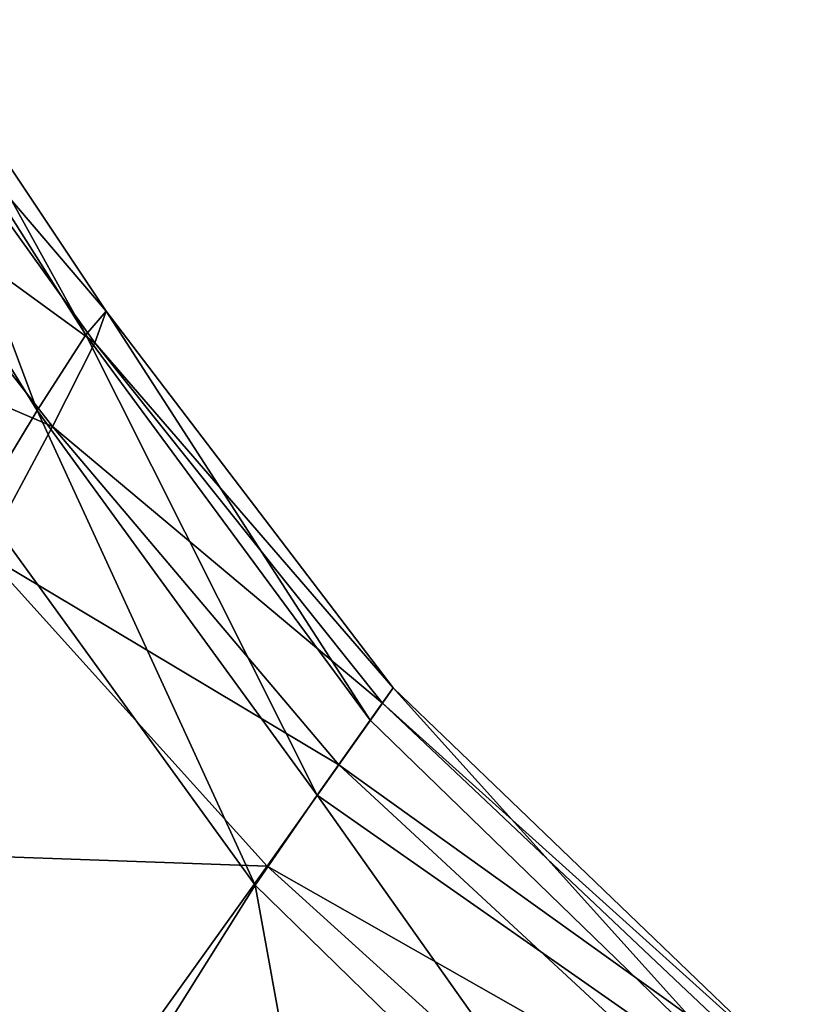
# Model space of a CAD drawing. Header units: millimetres. Extents: x 3 to 496, y 3 to 509.
# Tile 439 of 445: x 371 to 397, y 443 to 476. Entities that reach past the tile are written whole.
import ezdxf

# ---------------------------------------------------------------- set-up
doc = ezdxf.new("R2010")
doc.units = ezdxf.units.MM
doc.header["$LTSCALE"] = 25.4
doc.layers.get('0').update_dxf_attribs({"true_color": 0xff5454})

# ---------------------------------------------------------------- blocks, each defined once
blk = doc.blocks.new('FORM-M-9673.STL#1')
at = {"color": 0}
mesh = blk.add_polyface(dxfattribs=at)
corners = [(367.04, 475.635, 165.501), (373.528, 465.912, 165.386), (366.44, 474.206, 172.573)]
mesh.append_faces([[corners[k] for k in face] for face in [(0, 1, 2)]], dxfattribs={"color": 0})
mesh = blk.add_polyface(dxfattribs=at)
corners = [(367.04, 475.635, 165.501), (366.581, 475.019, 158.225), (372.852, 465.119, 158.282)]
mesh.append_faces([[corners[k] for k in face] for face in [(0, 1, 2)]], dxfattribs={"color": 0})
mesh = blk.add_polyface(dxfattribs=at)
corners = [(367.04, 475.635, 165.501), (372.852, 465.119, 158.282), (373.528, 465.912, 165.386)]
mesh.append_faces([[corners[k] for k in face] for face in [(0, 1, 2)]], dxfattribs={"color": 0})
mesh = blk.add_polyface(dxfattribs=at)
corners = [(366.581, 475.019, 158.225), (365.133, 472.452, 151.484), (371.223, 462.597, 151.591)]
mesh.append_faces([[corners[k] for k in face] for face in [(0, 1, 2)]], dxfattribs={"color": 0})
mesh = blk.add_polyface(dxfattribs=at)
corners = [(366.581, 475.019, 158.225), (371.223, 462.597, 151.591), (372.852, 465.119, 158.282)]
mesh.append_faces([[corners[k] for k in face] for face in [(0, 1, 2)]], dxfattribs={"color": 0})
mesh = blk.add_polyface(dxfattribs=at)
corners = [(366.44, 474.206, 172.573), (373.147, 464.855, 172.195), (364.843, 470.89, 178.702)]
mesh.append_faces([[corners[k] for k in face] for face in [(0, 1, 2)]], dxfattribs={"color": 0})
mesh = blk.add_polyface(dxfattribs=at)
corners = [(366.44, 474.206, 172.573), (373.528, 465.912, 165.386), (373.147, 464.855, 172.195)]
mesh.append_faces([[corners[k] for k in face] for face in [(0, 1, 2)]], dxfattribs={"color": 0})
mesh = blk.add_polyface(dxfattribs=at)
corners = [(365.133, 472.452, 151.484), (369.311, 459.432, 145.238), (371.223, 462.597, 151.591)]
mesh.append_faces([[corners[k] for k in face] for face in [(0, 1, 2)]], dxfattribs={"color": 0})
mesh = blk.add_polyface(dxfattribs=at)
corners = [(371.742, 462.06, 178.006), (362.425, 466.05, 183.259), (364.843, 470.89, 178.702)]
mesh.append_faces([[corners[k] for k in face] for face in [(0, 1, 2)]], dxfattribs={"color": 0})
mesh = blk.add_polyface(dxfattribs=at)
corners = [(364.843, 470.89, 178.702), (373.147, 464.855, 172.195), (371.742, 462.06, 178.006)]
mesh.append_faces([[corners[k] for k in face] for face in [(0, 1, 2)]], dxfattribs={"color": 0})
mesh = blk.add_polyface(dxfattribs=at)
corners = [(371.742, 462.06, 178.006), (369.468, 457.834, 182.219), (362.425, 466.05, 183.259)]
mesh.append_faces([[corners[k] for k in face] for face in [(0, 1, 2)]], dxfattribs={"color": 0})
mesh = blk.add_polyface(dxfattribs=at)
corners = [(373.528, 465.912, 165.386), (372.852, 465.119, 158.282), (382.337, 452.262, 158.302)]
mesh.append_faces([[corners[k] for k in face] for face in [(0, 1, 2)]], dxfattribs={"color": 0})
mesh = blk.add_polyface(dxfattribs=at)
corners = [(373.528, 465.912, 165.386), (383.105, 453.343, 165.276), (373.147, 464.855, 172.195)]
mesh.append_faces([[corners[k] for k in face] for face in [(0, 1, 2)]], dxfattribs={"color": 0})
mesh = blk.add_polyface(dxfattribs=at)
corners = [(373.528, 465.912, 165.386), (382.337, 452.262, 158.302), (383.105, 453.343, 165.276)]
mesh.append_faces([[corners[k] for k in face] for face in [(0, 1, 2)]], dxfattribs={"color": 0})
mesh = blk.add_polyface(dxfattribs=at)
corners = [(372.852, 465.119, 158.282), (371.223, 462.597, 151.591), (380.563, 449.755, 151.648)]
mesh.append_faces([[corners[k] for k in face] for face in [(0, 1, 2)]], dxfattribs={"color": 0})
mesh = blk.add_polyface(dxfattribs=at)
corners = [(372.852, 465.119, 158.282), (380.563, 449.755, 151.648), (382.337, 452.262, 158.302)]
mesh.append_faces([[corners[k] for k in face] for face in [(0, 1, 2)]], dxfattribs={"color": 0})
mesh = blk.add_polyface(dxfattribs=at)
corners = [(373.147, 464.855, 172.195), (382.747, 452.83, 171.891), (371.742, 462.06, 178.006)]
mesh.append_faces([[corners[k] for k in face] for face in [(0, 1, 2)]], dxfattribs={"color": 0})
mesh = blk.add_polyface(dxfattribs=at)
corners = [(373.147, 464.855, 172.195), (383.105, 453.343, 165.276), (382.747, 452.83, 171.891)]
mesh.append_faces([[corners[k] for k in face] for face in [(0, 1, 2)]], dxfattribs={"color": 0})
mesh = blk.add_polyface(dxfattribs=at)
corners = [(371.223, 462.597, 151.591), (369.311, 459.432, 145.238), (378.504, 446.758, 145.296)]
mesh.append_faces([[corners[k] for k in face] for face in [(0, 1, 2)]], dxfattribs={"color": 0})
mesh = blk.add_polyface(dxfattribs=at)
corners = [(371.223, 462.597, 151.591), (378.504, 446.758, 145.296), (380.563, 449.755, 151.648)]
mesh.append_faces([[corners[k] for k in face] for face in [(0, 1, 2)]], dxfattribs={"color": 0})
mesh = blk.add_polyface(dxfattribs=at)
corners = [(381.293, 450.769, 177.468), (369.468, 457.834, 182.219), (371.742, 462.06, 178.006)]
mesh.append_faces([[corners[k] for k in face] for face in [(0, 1, 2)]], dxfattribs={"color": 0})
mesh = blk.add_polyface(dxfattribs=at)
corners = [(371.742, 462.06, 178.006), (382.747, 452.83, 171.891), (381.293, 450.769, 177.468)]
mesh.append_faces([[corners[k] for k in face] for face in [(0, 1, 2)]], dxfattribs={"color": 0})
mesh = blk.add_polyface(dxfattribs=at)
corners = [(369.311, 459.432, 145.238), (370.498, 433.996, 120.855), (378.504, 446.758, 145.296)]
mesh.append_faces([[corners[k] for k in face] for face in [(0, 1, 2)]], dxfattribs={"color": 0})
mesh = blk.add_polyface(dxfattribs=at)
corners = [(378.898, 447.392, 181.43), (363.935, 447.921, 187.99), (369.468, 457.834, 182.219)]
mesh.append_faces([[corners[k] for k in face] for face in [(0, 1, 2)]], dxfattribs={"color": 0})
mesh = blk.add_polyface(dxfattribs=at)
corners = [(381.293, 450.769, 177.468), (378.898, 447.392, 181.43), (369.468, 457.834, 182.219)]
mesh.append_faces([[corners[k] for k in face] for face in [(0, 1, 2)]], dxfattribs={"color": 0})
mesh = blk.add_polyface(dxfattribs=at)
corners = [(383.105, 453.343, 165.276), (382.337, 452.262, 158.302), (396.159, 438.831, 158.037)]
mesh.append_faces([[corners[k] for k in face] for face in [(0, 1, 2)]], dxfattribs={"color": 0})
mesh = blk.add_polyface(dxfattribs=at)
corners = [(382.747, 452.83, 171.891), (383.105, 453.343, 165.276), (396.879, 440.105, 165)]
mesh.append_faces([[corners[k] for k in face] for face in [(0, 1, 2)]], dxfattribs={"color": 0})
mesh = blk.add_polyface(dxfattribs=at)
corners = [(383.105, 453.343, 165.276), (396.159, 438.831, 158.037), (396.879, 440.105, 165)]
mesh.append_faces([[corners[k] for k in face] for face in [(0, 1, 2)]], dxfattribs={"color": 0})
mesh = blk.add_polyface(dxfattribs=at)
corners = [(381.293, 450.769, 177.468), (382.747, 452.83, 171.891), (396.329, 439.987, 171.601)]
mesh.append_faces([[corners[k] for k in face] for face in [(0, 1, 2)]], dxfattribs={"color": 0})
mesh = blk.add_polyface(dxfattribs=at)
corners = [(382.747, 452.83, 171.891), (396.879, 440.105, 165), (396.329, 439.987, 171.601)]
mesh.append_faces([[corners[k] for k in face] for face in [(0, 1, 2)]], dxfattribs={"color": 0})
mesh = blk.add_polyface(dxfattribs=at)
corners = [(382.337, 452.262, 158.302), (380.563, 449.755, 151.648), (396.159, 438.831, 158.037)]
mesh.append_faces([[corners[k] for k in face] for face in [(0, 1, 2)]], dxfattribs={"color": 0})
mesh = blk.add_polyface(dxfattribs=at)
corners = [(394.559, 438.476, 177.169), (378.898, 447.392, 181.43), (381.293, 450.769, 177.468)]
mesh.append_faces([[corners[k] for k in face] for face in [(0, 1, 2)]], dxfattribs={"color": 0})
mesh = blk.add_polyface(dxfattribs=at)
corners = [(381.293, 450.769, 177.468), (396.329, 439.987, 171.601), (394.559, 438.476, 177.169)]
mesh.append_faces([[corners[k] for k in face] for face in [(0, 1, 2)]], dxfattribs={"color": 0})
mesh = blk.add_polyface(dxfattribs=at)
corners = [(380.563, 449.755, 151.648), (378.504, 446.758, 145.296), (392.035, 433.541, 145.041)]
mesh.append_faces([[corners[k] for k in face] for face in [(0, 1, 2)]], dxfattribs={"color": 0})
mesh = blk.add_polyface(dxfattribs=at)
corners = [(396.159, 438.831, 158.037), (380.563, 449.755, 151.648), (392.035, 433.541, 145.041)]
mesh.append_faces([[corners[k] for k in face] for face in [(0, 1, 2)]], dxfattribs={"color": 0})
mesh = blk.add_polyface(dxfattribs=at)
corners = [(373, 439.153, 186.734), (357.965, 437.727, 194.049), (363.935, 447.921, 187.99)]
mesh.append_faces([[corners[k] for k in face] for face in [(0, 1, 2)]], dxfattribs={"color": 0})
mesh = blk.add_polyface(dxfattribs=at)
corners = [(378.898, 447.392, 181.43), (373, 439.153, 186.734), (363.935, 447.921, 187.99)]
mesh.append_faces([[corners[k] for k in face] for face in [(0, 1, 2)]], dxfattribs={"color": 0})
mesh = blk.add_polyface(dxfattribs=at)
corners = [(391.749, 435.745, 181.125), (373, 439.153, 186.734), (378.898, 447.392, 181.43)]
mesh.append_faces([[corners[k] for k in face] for face in [(0, 1, 2)]], dxfattribs={"color": 0})
mesh = blk.add_polyface(dxfattribs=at)
corners = [(394.559, 438.476, 177.169), (391.749, 435.745, 181.125), (378.898, 447.392, 181.43)]
mesh.append_faces([[corners[k] for k in face] for face in [(0, 1, 2)]], dxfattribs={"color": 0})
mesh = blk.add_polyface(dxfattribs=at)
corners = [(378.504, 446.758, 145.296), (370.498, 433.996, 120.855), (382.985, 422.014, 120.682)]
mesh.append_faces([[corners[k] for k in face] for face in [(0, 1, 2)]], dxfattribs={"color": 0})
mesh = blk.add_polyface(dxfattribs=at)
corners = [(378.504, 446.758, 145.296), (382.985, 422.014, 120.682), (392.035, 433.541, 145.041)]
mesh.append_faces([[corners[k] for k in face] for face in [(0, 1, 2)]], dxfattribs={"color": 0})

msp = doc.modelspace()

# ---------------------------------------------------------------- block references
at = {"color": 7, "true_color": 0xf9f8f7}
msp.add_blockref('FORM-M-9673.STL#1', (0, 0), dxfattribs=at)

doc.saveas('drawing.dxf')
